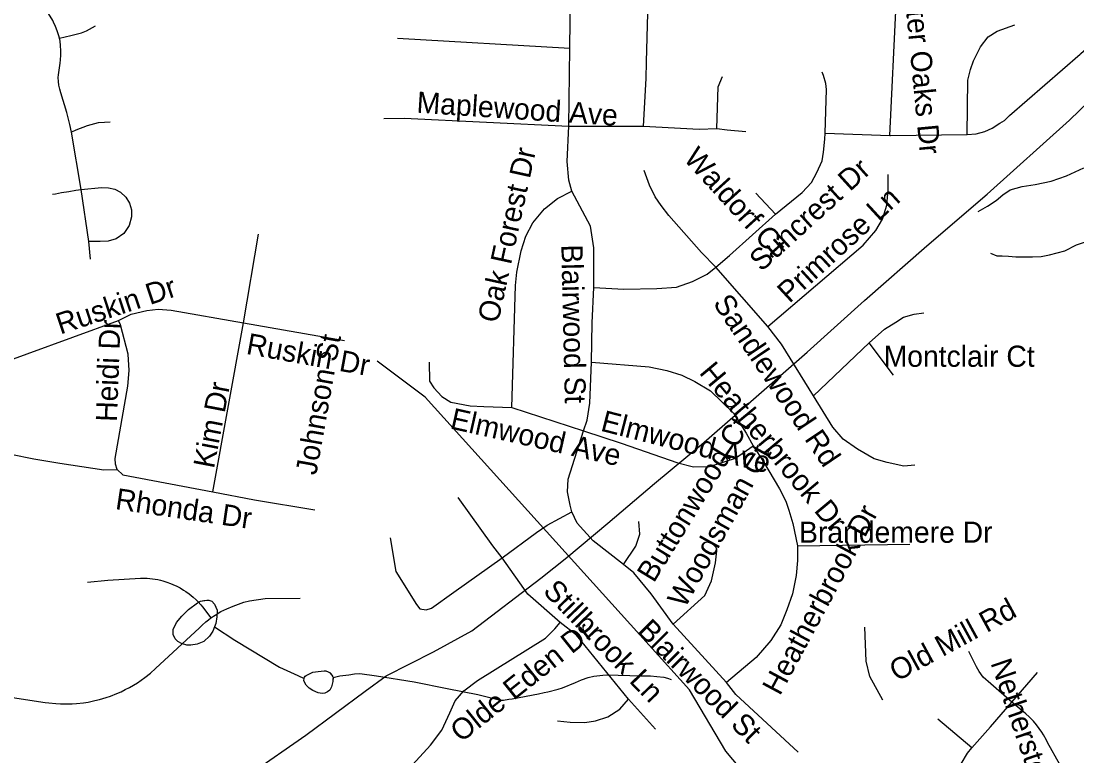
# Model space of a CAD drawing. Extents: x 1662474 to 1856135, y 779280 to 917889.
# Drawn here: x 1697006 to 1701744, y 829158 to 832457 of the extents above; entities that cross this region are included whole.
import ezdxf

# ---------------------------------------------------------------- set-up
doc = ezdxf.new("R2010")
doc.units = 0
for name, color, linetype in [('Exist Hydrographic Misc Water Feature', 7, 'Continuous'), ('Exist Road Non-System Type 51', 7, 'Continuous'), ('Exist Road Non-System Type 51 Label', 7, 'Continuous'), ('Exist Utilities Electrical Transmission Line', 7, 'Continuous')]:
    doc.layers.add(name, color=color, linetype=linetype)

msp = doc.modelspace()

# ---------------------------------------------------------------- linework, layer by layer
at = {"layer": 'Exist Hydrographic Misc Water Feature'}
for points in [[(1701301, 831602.2), (1701343.2, 831625.9), (1701381.5, 831651.3), (1701411.8, 831677), (1701444.2, 831700.1), (1701498.4, 831713.8), (1701556.4, 831723.3), (1701628.6, 831738.2), (1701697.2, 831763.1), (1701775.4, 831797.6)], [(1699824.4, 829654.8), (1698819, 830768.8), (1698604, 830930.8)], [(1697874.6, 829737.6), (1697866.1, 829717.3), (1697851.8, 829695.4), (1697825.3, 829671.3), (1697795.4, 829659.6), (1697767.2, 829654.5), (1697749.1, 829654.8), (1697725.3, 829662.7), (1697708.8, 829672.1), (1697697.6, 829683), (1697687.7, 829703.7), (1697687.9, 829725), (1697702.6, 829757.6), (1697727, 829784.9), (1697757.3, 829814.7), (1697797.7, 829845.8), (1697810.8, 829853), (1697825.8, 829855.2), (1697839.9, 829857.3), (1697847.9, 829857.2), (1697861.8, 829852.8), (1697873.5, 829838.6), (1697885.9, 829812.1), (1697884.9, 829782.5), (1697880.4, 829753.1), (1697874.6, 829737.6)], [(1697874.6, 829737.6), (1697866.1, 829717.3), (1697851.8, 829695.4), (1697825.3, 829671.3), (1697795.4, 829659.6), (1697767.2, 829654.5), (1697749.1, 829654.8), (1697725.3, 829662.7), (1697708.8, 829672.1), (1697697.6, 829683), (1697687.7, 829703.7), (1697687.9, 829725), (1697702.6, 829757.6), (1697727, 829784.9), (1697757.3, 829814.7), (1697797.7, 829845.8), (1697810.8, 829853), (1697839.9, 829857.3), (1697847.9, 829857.2), (1697861.8, 829852.8), (1697873.5, 829838.6), (1697885.9, 829812.1), (1697884.9, 829782.5), (1697880.4, 829753.1), (1697874.6, 829737.6)], [(1697874.6, 829737.6), (1697965.5, 829677.5), (1698166.1, 829556.9), (1698247.6, 829518.3), (1698276.6, 829506.2)], [(1701357, 827267.3), (1701326.1, 827448.5), (1701170, 827658.5), (1701155, 827868.8), (1700959, 828237.2), (1700169, 829178.9), (1700005, 829454.6), (1699824.4, 829654.8)], [(1698276.6, 829506.2), (1698277.3, 829511.1), (1698280.6, 829516), (1698285.4, 829519.1), (1698299.6, 829527.1), (1698315.6, 829533.3), (1698339.6, 829537), (1698365.7, 829540.5), (1698373.3, 829539.5), (1698383.8, 829536.1), (1698390.3, 829531.8), (1698395.7, 829526), (1698400.3, 829521), (1698405.5, 829513.4), (1698406.1, 829509.3)], [(1698276.6, 829506.2), (1698277.3, 829511.1), (1698280.6, 829516), (1698285.4, 829519.1), (1698299.6, 829527.1), (1698315.6, 829533.3), (1698339.6, 829537), (1698365.7, 829540.5), (1698373.3, 829539.5), (1698383.8, 829536.1), (1698390.3, 829531.8), (1698400.3, 829521), (1698405.5, 829513.4), (1698406.1, 829509.3)], [(1698406.1, 829509.3), (1698405.2, 829503.6), (1698405.2, 829492.2), (1698398.7, 829467.7), (1698390.7, 829453.8), (1698380.5, 829445.8), (1698368.5, 829440.3), (1698356.4, 829438.1), (1698338.4, 829441), (1698314.5, 829451.3), (1698298.8, 829461.5), (1698284.8, 829475.7), (1698277.1, 829489.8), (1698275.2, 829497.2), (1698276.6, 829506.2)], [(1698406.1, 829509.3), (1698405.2, 829492.2), (1698398.7, 829467.7), (1698390.7, 829453.8), (1698380.5, 829445.8), (1698368.5, 829440.3), (1698356.4, 829438.1), (1698338.4, 829441), (1698314.5, 829451.3), (1698298.8, 829461.5), (1698284.8, 829475.7), (1698277.1, 829489.8), (1698275.2, 829497.2), (1698276.6, 829506.2)], [(1698406.1, 829509.3), (1698436.5, 829516.9), (1698476.7, 829522.7), (1698502.5, 829526.3), (1698526.5, 829527.4), (1698600.6, 829516.8), (1698769.8, 829490.5), (1698917.8, 829461.2), (1699055.6, 829433.8), (1699157.5, 829408.7), (1699171.4, 829408.4), (1699195.5, 829412), (1699209.5, 829414.2), (1699327.6, 829437.3), (1699353.9, 829442.4), (1699369.9, 829446.2), (1699415.9, 829457.6), (1699436.1, 829463.8), (1699494.2, 829487.2), (1699520.4, 829499), (1699550.5, 829510.7), (1699576.7, 829515.9), (1699616, 829520.8), (1699634.6, 829521.3), (1699788.7, 829518.2), (1699804.7, 829517.9), (1699830.7, 829517.3), (1699858.5, 829515.1), (1699890.6, 829511.1), (1699906.6, 829506.7), (1699923.5, 829501.4)]]:
    msp.add_lwpolyline(points, dxfattribs=at)
at = {"layer": 'Exist Road Non-System Type 51'}
for p, q in [((1698695.5, 832379.7), (1699468.8, 832336.1)), ((1699464.2, 831984.7), (1699468.8, 832336.1)), ((1697275.1, 831700.4), (1697232.6, 831958.9)), ((1699464.2, 831984.7), (1699799.4, 831984.7)), ((1697310.2, 831467.1), (1697275.1, 831700.4)), ((1700390.8, 831590.7), (1700302.9, 831684.1)), ((1698003.4, 831102.5), (1698071.1, 831500.2)), ((1697318.1, 831388.4), (1697310.2, 831467.1)), ((1700356.6, 831085.2), (1700123.1, 831352.7)), ((1697866.9, 830343.8), (1698003.4, 831102.5)), ((1698003.4, 831102.5), (1698457.8, 831023.2)), ((1700561.4, 830775.2), (1700811.2, 831012.5)), ((1700921.5, 830867.4), (1700811.2, 831012.5)), ((1699208.4, 830722.8), (1699530.1, 830617.5)), ((1700489.5, 830101.5), (1700993.6, 830108)), ((1700172.1, 829487.9), (1699931.5, 829749.5)), ((1701452.4, 829399.7), (1701567.6, 829531.9)), ((1699853, 829277.6), (1699731.8, 829412)), ((1701272.9, 829194.2), (1701119.6, 829323.5))]:
    msp.add_line(p, q, dxfattribs=at)
for points in [[(1697178, 832380.2), (1697175.4, 832390.4), (1697168.5, 832413.2), (1697160.6, 832432.9), (1697151.1, 832452.4), (1697147.8, 832459.4), (1697083, 832568.1), (1697077.1, 832579.9), (1697072.8, 832591.8), (1697069.4, 832603.2), (1697066.6, 832615.4), (1697065.4, 832627.4), (1697065.4, 832640), (1697066.4, 832652.4), (1697079.6, 832752.4), (1697093.1, 832838.2), (1697099, 832885.2), (1697099.8, 832897.5), (1697099.2, 832909.6), (1697097.9, 832921.6), (1697095.6, 832933.4), (1697065.4, 833012.4)], [(1700904.9, 831943.2), (1700933.2, 832533.7), (1700934.6, 832568.1), (1700932.2, 832603.2), (1700925.1, 832642.1), (1700912.2, 832682.8), (1700896.2, 832717.2), (1700884.1, 832758.9)], [(1699468.8, 832336.1), (1699473.5, 832699.9), (1699309.9, 832708)], [(1699799.4, 831984.7), (1699811.2, 832199.1), (1699812.4, 832274.2), (1699821.8, 832603)], [(1697178, 832380.2), (1697229.6, 832392.8), (1697276.6, 832404.4), (1697299.5, 832413.5), (1697340.4, 832435.6)], [(1701251.9, 831948.4), (1701255.1, 832192.2), (1701266.4, 832239.2), (1701280, 832278.6), (1701311.2, 832342.1), (1701346.4, 832385.7), (1701386, 832411.9), (1701466.1, 832440.2)], [(1701251.9, 831948.4), (1701291.6, 831950.5), (1701331.6, 831961), (1701364.2, 831976.5), (1701398.4, 831998.6), (1701419.4, 832010.9), (1701441.1, 832032.7), (1701758.1, 832308.5), (1701761.9, 832311.7), (1701794.1, 832340.5), (1701835.1, 832367.9), (1701876.4, 832387.2), (1701917.2, 832398.5), (1702502.2, 832437.7)], [(1697232.6, 831958.9), (1697224.4, 831993), (1697211.6, 832046.6), (1697184.5, 832135), (1697179.6, 832151.9), (1697175.9, 832168.9), (1697173.8, 832186.2), (1697173, 832203.2), (1697173.2, 832216.4), (1697181.1, 832267.6), (1697183, 832283.6), (1697184.5, 832303.5), (1697184.5, 832323.5), (1697183.2, 832346.9), (1697180.6, 832367.1), (1697178, 832380.2)], [(1700127.8, 831974.4), (1700134.4, 832161.5), (1700154, 832208.5)], [(1700613.9, 831953.2), (1700618.1, 832052.4), (1700620.6, 832150.2), (1700618.1, 832176.5), (1700607.6, 832213.5), (1700600.8, 832227.4)], [(1697405, 832003.9), (1697380.9, 832002.2), (1697351.8, 831999.6), (1697302.6, 831987), (1697250.9, 831967.9), (1697232.6, 831958.9)], [(1698634.1, 832019.6), (1698724.6, 832021.9), (1699464.2, 831984.7)], [(1699477.9, 831692.8), (1699464.6, 831743.4), (1699456.1, 831826.4), (1699464.2, 831984.7)], [(1699799.4, 831984.7), (1700048.8, 831971.5), (1700127.8, 831974.4)], [(1700127.8, 831974.4), (1700174.8, 831969.2), (1700258.2, 831961)], [(1700390.8, 831590.7), (1700511.8, 831687.8), (1700553, 831732.7), (1700576.6, 831777), (1700600.2, 831830.4), (1700607.4, 831868.4), (1700612.9, 831926.9), (1700613.9, 831953.2)], [(1700613.9, 831953.2), (1700904.9, 831943.2), (1700907.9, 831943.2), (1701251.9, 831948.4)], [(1700123.1, 831352.7), (1700060.1, 831417.4), (1699913.4, 831583.6), (1699878.4, 831628.8), (1699851.6, 831668.1), (1699825.4, 831720.9), (1699801.6, 831785.7)], [(1700356.6, 831085.2), (1700785.2, 831450.5), (1700841.1, 831517.2), (1700871.6, 831568.4), (1700891.6, 831631.1), (1700896.5, 831699.9), (1700896.5, 831768.1)], [(1697147.5, 831679.9), (1697159.6, 831682.2), (1697186.6, 831686.8), (1697220.2, 831692.2), (1697251.5, 831697.5), (1697275.1, 831700.4)], [(1697275.1, 831700.4), (1697366.6, 831709.9), (1697397.6, 831708.2), (1697426.2, 831702), (1697452.2, 831688.9), (1697476.6, 831667.1), (1697493.1, 831639.2), (1697501.1, 831609.6), (1697501.6, 831577.6), (1697490.9, 831539.5), (1697467.1, 831503.2), (1697432.6, 831479.7), (1697396.1, 831469.4), (1697360.9, 831467.4), (1697335.4, 831466.9), (1697326.2, 831467.4), (1697310.2, 831467.1)], [(1699208.4, 830722.8), (1699224.9, 831269.7), (1699230.1, 831330.1), (1699249.9, 831426.1), (1699270.6, 831491.8), (1699301.9, 831551.1), (1699354.1, 831614.6), (1699413.4, 831661.2), (1699477.9, 831692.8)], [(1699575.9, 831261.6), (1699575.9, 831438.4), (1699561.4, 831536.6), (1699477.9, 831692.8)], [(1700123.1, 831352.7), (1700184.8, 831405.1), (1700390.8, 831590.7)], [(1701356.9, 831415.6), (1701385, 831402.8), (1701409.4, 831402.5), (1701437.5, 831401.4), (1701469.8, 831399.4), (1701505.4, 831398.9), (1701545.1, 831398.6), (1701583.6, 831400.4), (1701621.1, 831408), (1701690.2, 831425.9), (1701743, 831452.1), (1701778.6, 831465), (1701832.2, 831478.9), (1701864.2, 831483.1), (1701890.5, 831483.9), (1701960, 831478.1), (1701982.9, 831473.1), (1702005.1, 831468.4), (1702025.4, 831462.6), (1702039.9, 831458.9), (1702054.5, 831455.2)], [(1699575.9, 831261.6), (1699710.5, 831254.2), (1699858.8, 831255.8), (1699946.9, 831262.9), (1700019.1, 831288.4), (1700085.2, 831321.2), (1700123.1, 831352.7)], [(1699566.4, 830925.1), (1699569, 831102.5), (1699575.9, 831261.6)], [(1697443.4, 831112.8), (1697500, 831141.1), (1697570.4, 831157.6), (1697621.2, 831163.7), (1697679, 831159.4), (1698003.4, 831102.5)], [(1700811.2, 831012.5), (1700881.1, 831074.4), (1700930.9, 831105.7), (1700966.4, 831127.9), (1701014.4, 831141.4), (1701057.1, 831147.4)], [(1696954.6, 830938.5), (1696971.4, 830941.4), (1697032.9, 830962.9), (1697443.4, 831112.8)], [(1697437, 830443.8), (1697428.9, 830467.6), (1697427.9, 830493.4), (1697484.5, 830818.5), (1697490.6, 830889.1), (1697485.9, 830961), (1697451.8, 831092.8), (1697443.4, 831112.8)], [(1700561.4, 830775.2), (1700418.4, 831006.4), (1700356.6, 831085.2)], [(1698837.2, 830925.1), (1698838.4, 830840.9), (1698858.2, 830810.4), (1698893.9, 830771.9), (1698934.1, 830745.6), (1699020.8, 830729), (1699082.1, 830726.4), (1699208.4, 830722.8)], [(1699530.1, 830617.5), (1699545.6, 830665.5), (1699558.8, 830741.9), (1699566.4, 830925.1)], [(1699566.4, 830925.1), (1699824.1, 830904.4), (1699903.4, 830888.6), (1699970.9, 830866.9), (1700030.1, 830839), (1700099.4, 830797.5), (1700202.6, 830696.8), (1700259.6, 830607.5), (1700291, 830550)], [(1701016.8, 830462.9), (1700968.1, 830459.2), (1700892.4, 830474.7), (1700834.1, 830492.5), (1700759.9, 830534.9), (1700695.2, 830580.5), (1700649.4, 830634.2), (1700561.4, 830775.2)], [(1699477.9, 830253.4), (1699469.5, 830284.4), (1699458.5, 830343.8), (1699461.4, 830399.9), (1699530.1, 830617.5)], [(1699530.1, 830617.5), (1699698.9, 830562.4), (1699953, 830473.1), (1700024.1, 830455.2), (1700095.5, 830457.1), (1700212.4, 830494.4), (1700291, 830550)], [(1700291, 830550), (1700337.2, 830477.6), (1700410.1, 830357.7), (1700437.5, 830301.5), (1700451.9, 830261.9), (1700469.5, 830201.5), (1700489.5, 830101.5)], [(1696960.1, 830513.2), (1697062.8, 830491.2), (1697180.4, 830472.9), (1697376.6, 830442.4), (1697437, 830443.8)], [(1697437, 830443.8), (1697463.2, 830419.6), (1697866.9, 830343.8)], [(1697866.9, 830343.8), (1698053.6, 830308), (1698323.4, 830262.9)], [(1699164.2, 830047.9), (1699122.9, 830100.7), (1698967.4, 830318.5)], [(1699164.2, 830047.9), (1699319.6, 830161.4), (1699366.4, 830193.6), (1699477.9, 830253.4)], [(1699709.1, 830017.8), (1699572.6, 830123.8), (1699501.9, 830202.2), (1699477.9, 830253.4)], [(1699709.1, 830017.8), (1699764.5, 830100.2), (1699782.1, 830154.2), (1699777.9, 830210.2)], [(1698662.1, 830136.4), (1698687.6, 829986), (1698780.1, 829838.2), (1698795.2, 829818), (1698823.9, 829814.4), (1698847.5, 829821.4), (1698948.2, 829893.6), (1699164.2, 830047.9)], [(1699931.5, 829749.5), (1700074.2, 829878.4), (1700104.1, 829944.5), (1700122.9, 830024.6), (1700127.8, 830078.7)], [(1700489.5, 830101.5), (1700490.5, 830034.9), (1700483.6, 829968.7), (1700467.9, 829886), (1700443, 829813.9), (1700414.9, 829746.4), (1700370, 829675.5), (1700304.4, 829600.4), (1700172.1, 829487.9)], [(1699424.9, 829756.9), (1699280, 829884.7), (1699164.2, 830047.9)], [(1699931.5, 829749.5), (1699833, 829886), (1699755.1, 829979.4), (1699709.1, 830017.8)], [(1697303.6, 829938.5), (1697395.6, 829946.6), (1697541.8, 829956.1), (1697559.4, 829956.1), (1697571.6, 829955.5), (1697583.8, 829954.8), (1697607.4, 829951.4), (1697619.4, 829949.5), (1697631, 829946.9), (1697642.5, 829943.8), (1697659.9, 829938.5), (1697676.6, 829932.4), (1697687.6, 829928), (1697704.2, 829920.4), (1697719.9, 829912), (1697735.4, 829902.8), (1697745.6, 829896.2), (1697760.1, 829885.5), (1697769.6, 829878.1), (1697778.8, 829870.2), (1697791.9, 829858.2), (1697800.2, 829849.2), (1697812.4, 829836.1), (1697819.9, 829826.9), (1697857.8, 829777.4)], [(1697857.8, 829777.4), (1697877.1, 829790.4), (1697902.6, 829805.7), (1697929.1, 829818.9), (1697957, 829830.6), (1698005.2, 829847.9), (1698030.4, 829854.8), (1698101.6, 829864.8), (1698257.8, 829866.9)], [(1696966.9, 829420.7), (1697113.4, 829398.1), (1697130.5, 829395.7), (1697161.4, 829392.6), (1697182.1, 829391.5), (1697213.6, 829391.2), (1697234.6, 829391.8), (1697255.1, 829393.4), (1697286.1, 829396.8), (1697306.6, 829399.7), (1697337, 829406.5), (1697357.2, 829411.2), (1697387.1, 829419.6), (1697406.9, 829426.7), (1697436.2, 829438.2), (1697454.9, 829446.4), (1697473.5, 829455.6), (1697491.9, 829465.2), (1697509.8, 829476), (1697527.6, 829486.8), (1697544.9, 829498.6), (1697561.6, 829510.4), (1697586.1, 829529.9), (1697609.5, 829550.4), (1697805.8, 829732.8), (1697818.6, 829745.4), (1697835.4, 829760.2), (1697847, 829769.2), (1697857.8, 829777.4)], [(1698696.6, 829045.4), (1698843.6, 829205.9), (1698893.4, 829273.4), (1698929.9, 829351.9), (1698953.2, 829405.7), (1698992.4, 829450.6), (1699054.1, 829496.5), (1699359, 829687), (1699400.5, 829727.8), (1699424.9, 829756.9)], [(1699731.8, 829412), (1699498.4, 829700.4), (1699424.9, 829756.9)], [(1700873.1, 829407.5), (1700814.9, 829515.2), (1700798.1, 829582.9), (1700791.9, 829736.1)], [(1701452.4, 829399.7), (1701357.1, 829481.9), (1701323.6, 829512), (1701305.1, 829537.4), (1701293.1, 829558.2), (1701259, 829627.2)], [(1700493.1, 829175.5), (1700213.9, 829434), (1700172.1, 829487.9)], [(1699413.4, 829316.2), (1699470.6, 829309.9), (1699536.1, 829308.1), (1699584.2, 829315.2), (1699639.4, 829334), (1699693.6, 829367.4), (1699731.8, 829412)], [(1701272.9, 829194.2), (1701356.4, 829288.6), (1701452.4, 829399.7)], [(1701722.5, 829021.2), (1701611.8, 829218.6), (1701607.2, 829228.2), (1701593.9, 829252.4), (1701586.9, 829263.9), (1701575, 829281), (1701562.4, 829297.6), (1701549.2, 829313.4), (1701539.9, 829323.2), (1701530.1, 829333), (1701514.9, 829347.2), (1701504.1, 829355.9), (1701488.1, 829368.7), (1701452.4, 829399.7)], [(1701084.8, 828876.9), (1701100.5, 828895.8), (1701117.2, 828917.8), (1701132.8, 828940.4), (1701142.8, 828956.1), (1701156.1, 828980.5), (1701164.5, 828997), (1701172.1, 829013.9), (1701180.8, 829034.6), (1701191, 829056.6), (1701213.4, 829101.2), (1701224.6, 829122.8), (1701252.6, 829171), (1701272.9, 829194.2)]]:
    msp.add_lwpolyline(points, dxfattribs=at)
at = {"layer": 'Exist Utilities Electrical Transmission Line'}
msp.add_lwpolyline([(1698033.9, 829078), (1698284, 829251.4), (1698550.1, 829448.5), (1698645, 829517.4), (1698856.1, 829625.2), (1699029.3, 829719.4), (1699337.9, 829956), (1699455, 830048.9), (1699638.9, 830202.9), (1699848.8, 830380.7), (1700058.9, 830556.3), (1700280.9, 830749.9), (1700533.6, 830971.3), (1700790.2, 831202.7), (1701070.9, 831447.7), (1701341.6, 831680.7), (1701711.4, 832012.8), (1702145.9, 832432.2)], dxfattribs=at)

# ---------------------------------------------------------------- texts
at = {"layer": 'Exist Road Non-System Type 51 Label'}
for s, rotation, p in [('Hunter Oaks Dr', 275.4893, (1700955.4, 832734.4)), ('Maplewood Ave', 356.2285, (1698778.9, 832046.1)), ('Oak Forest Dr', 77.65, (1699146.7, 831098.1)), ('Waldorf Ct', 312.2578, (1699975, 831836.9)), ('Suncrest Dr', 42.1963, (1700328, 831328.9)), ('Primrose Ln', 42.6314, (1700453.9, 831187.2)), ('Blairwood St', 271.2723, (1699430.3, 831453.3)), ('Ruskin Dr', 18.2509, (1697181.4, 831049.5)), ('Sandlewood Rd', 304.0046, (1700108.2, 831190.3)), ('Heidi Dr', 87.8683, (1697435.8, 830656.7)), ('Ruskin Dr', 349.6562, (1698012.5, 830963.5)), ('Johnson St', 79.9158, (1698330.5, 830415.5)), ('Heatherbrook Dr', 309.7848, (1700045.6, 830877.3)), ('Kim Dr', 79.1543, (1697871.3, 830444.8)), ('Elmwood Ave', 347.3598, (1698927.5, 830628.4)), ('Elmwood Ave', 345.6575, (1699602.4, 830618.7)), ('Buttonwood Ct', 58.5099, (1699845.3, 829931.5)), ('Woodsman Ct', 60.9589, (1699984.8, 829817.4)), ('Rhonda Dr', 351.6025, (1697425.4, 830266.5)), ('Heatherbrook Dr', 61.7727, (1700411.1, 829424.6)), ('Stillbrook Ln', 313.9425, (1699343.9, 829893.5)), ('Old Mill Rd', 28.5958, (1700936.2, 829489.8)), ('Blairwood St', 314.9841, (1699766.8, 829714)), ('Olde Eden Dr', 38.6943, (1698980.3, 829215.3)), ('Netherstone Ln', 288.8424, (1701355.6, 829575.3))]:
    msp.add_text(s, height=95, rotation=rotation, dxfattribs=at).set_placement(p)
for s, p in [('Montclair Ct', (1700876.9, 830904.9)), ('Brandemere Dr', (1700497.1, 830114.9))]:
    msp.add_text(s, height=95, dxfattribs=at).set_placement(p)

doc.saveas('drawing.dxf')
